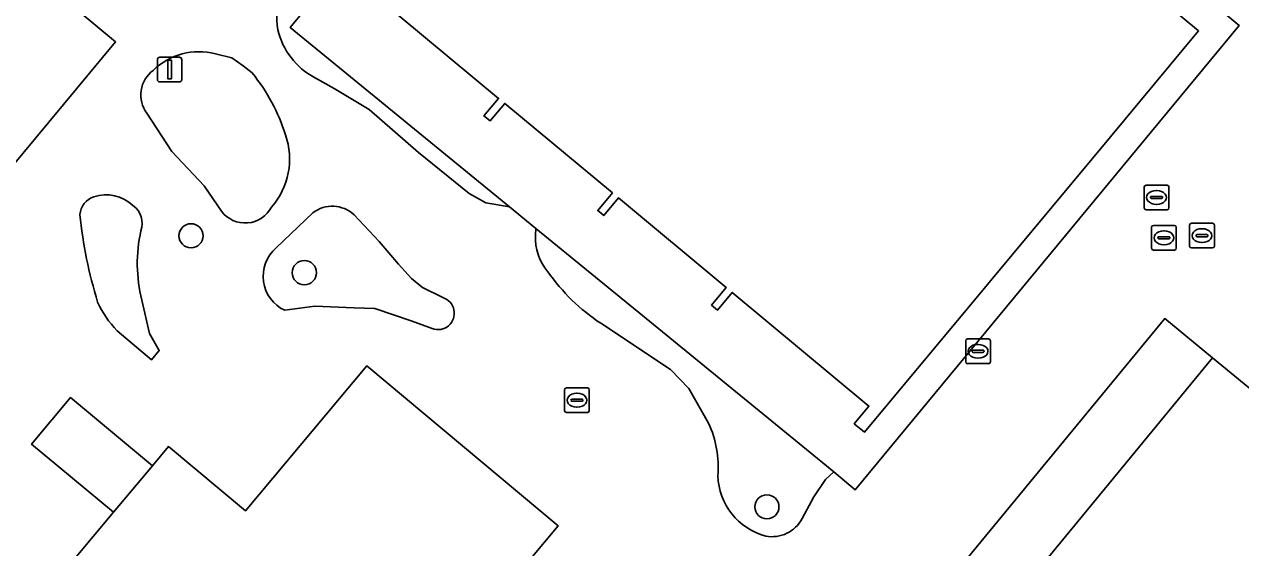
# Model space of a CAD drawing. Extents: x 161772 to 163126, y 383092 to 383917.
# Drawn here: x 162022.82 to 162072.09, y 383291.12 to 383312.33 of the extents above; entities that cross this region are included whole.
import ezdxf

# ---------------------------------------------------------------- set-up
doc = ezdxf.new("R2010")
doc.units = 0
for name, color, linetype in [('IMGEO_Boom', 7, 'Continuous'), ('IMGEO_Erf', 7, 'Continuous'), ('IMGEO_Groenvoorziening', 7, 'Continuous'), ('IMGEO_Kolk', 7, 'Continuous'), ('IMGEO_Lichtmast', 7, 'Continuous'), ('IMGEO_Pand', 7, 'Continuous'), ('IMGEO_Rijbaan_lokaal_open', 7, 'Continuous'), ('IMGEO_Rioolput', 7, 'Continuous')]:
    doc.layers.add(name, color=color, linetype=linetype)

msp = doc.modelspace()

# ---------------------------------------------------------------- linework, layer by layer
at = {"layer": 'IMGEO_Boom'}
for centre in [(162029.577, 383303.756), (162034.167, 383302.262), (162052.904, 383292.773)]:
    msp.add_circle(centre, 0.489, dxfattribs=at)
at = {"layer": 'IMGEO_Erf'}
for points in [[(162035.032, 383313.946), (162033.589, 383312.199), (162042.479, 383304.929), (162043.548, 383304.054), (162047.869, 383300.52), (162048.97, 383299.619), (162055.615, 383294.185), (162056.483, 383293.468), (162072.028, 383312.283), (162049.364, 383331.142)], [(162065.145, 383316.427), (162070.392, 383312.06), (162066.819, 383307.767), (162056.854, 383295.796), (162056.439, 383296.141), (162057.034, 383296.856), (162051.498, 383301.46), (162050.903, 383300.745), (162050.657, 383300.95), (162051.251, 383301.666), (162046.889, 383305.288), (162046.296, 383304.573), (162046.049, 383304.777), (162046.643, 383305.492), (162042.283, 383309.122), (162041.69, 383308.409), (162041.444, 383308.613), (162042.035, 383309.324), (162036.038, 383314.311)], [(162100.456, 383238.097), (162111.993, 383252.292), (162112.228, 383252.578), (162118.339, 383260.004), (162114.439, 383263.213), (162114.338, 383263.296), (162092.847, 383280.981), (162088.992, 383283.992), (162067.794, 383258.294), (162049.772, 383273.051), (162070.949, 383298.816), (162069.017, 383300.403), (162024.178, 383245.963)]]:
    msp.add_lwpolyline(points, dxfattribs=at)
msp.add_lwpolyline([(162028.011, 383294.439), (162024.7, 383297.204), (162023.12, 383295.307), (162026.442, 383292.561)], close=True, dxfattribs=at)
at = {"layer": 'IMGEO_Groenvoorziening'}
for points in [[(162034.575, 383310.172), (162035.375, 383309.727), (162036.79, 383308.876), (162038.794, 383307.136), (162040.846, 383305.465), (162041.519, 383305.093), (162042.479, 383304.929), (162033.589, 383312.199), (162035.032, 383313.946), (162039.678, 383319.519)], [(162032.058, 383310.354), (162031.695, 383310.649), (162031.226, 383310.967), (162030.568, 383311.129)], [(162027.789, 383308.722), (162028.802, 383307.17), (162030.104, 383305.785), (162030.807, 383304.754)], [(162034.514, 383304.689), (162033.028, 383303.262)], [(162037.982, 383302.601), (162037.199, 383303.529), (162036.179, 383304.608)], [(162048.97, 383299.619), (162047.869, 383300.52), (162043.548, 383304.054), (162043.535, 383303.785)], [(162039.776, 383301.251), (162038.95, 383301.665), (162038.501, 383302.03), (162037.982, 383302.601)], [(162026.588, 383299.905), (162027.975, 383298.724), (162028.291, 383299.113), (162027.899, 383299.8), (162027.587, 383301.148)], [(162033.371, 383300.737), (162034.592, 383300.909), (162036.187, 383300.84), (162037.024, 383300.81), (162038.49, 383300.308), (162039.342, 383299.999)], [(162046.176, 383300.21), (162049.005, 383298.333), (162049.743, 383297.573), (162050.54, 383296.163)], [(162054.336, 383292.297), (162054.805, 383293.179), (162055.275, 383293.878), (162055.615, 383294.185), (162048.97, 383299.619)]]:
    msp.add_lwpolyline(points, dxfattribs=at)
for centre, radius, start, end in [((162036.612, 383312.639), 3.559, 140.5165, 188.7139), ((162035.972, 383312.778), 2.957, 193.2596, 241.8), ((162029.897, 383308.558), 2.657, 75.3819, 134.286), ((162028.784, 383309.465), 1.241, 126.6913, 216.744), ((162026.026, 383305.502), 7.741, 17.615, 38.8094), ((162030.599, 383306.868), 2.97, 318.9805, 19.199), ((162025.9, 383304.557), 0.823, 108.3559, 175.8502), ((162026.134, 383303.836), 1.582, 46.3339, 108.1419), ((162026.705, 383304.253), 0.894, 340.7703, 54.3399), ((162031.771, 383305.483), 1.208, 217.0822, 332.1978), ((162035.299, 383303.672), 1.284, 46.7557, 127.674), ((162043.469, 383306.482), 18.485, 185.7894, 197.0169), ((162033.434, 383302.633), 6.033, 167.3002, 194.2488), ((162045.561, 383303.638), 2.031, 175.8394, 221.2615), ((162034.022, 383302.111), 1.521, 130.8242, 244.6473), ((162050.591, 383306.882), 8, 214.9567, 236.5061), ((162029.368, 383302.65), 3.907, 203.8233, 224.6376), ((162039.577, 383300.619), 0.663, 249.2299, 72.5328), ((162046.723, 383294.391), 4.208, 355.1303, 24.901), ((162053.527, 383294.112), 2.612, 181.7143, 255.0662), ((162053.107, 383292.962), 1.398, 259.5677, 331.5659)]:
    msp.add_arc(centre, radius, start, end, dxfattribs=at)
at = {"layer": 'IMGEO_Kolk'}
for p, q in [((162060.957, 383298.649), (162060.957, 383299.501)), ((162061.032, 383299.575), (162061.884, 383299.575)), ((162061.958, 383299.501), (162061.958, 383298.649)), ((162061.216, 383299.069), (162061.216, 383299.081)), ((162061.654, 383299.032), (162061.256, 383299.032)), ((162061.259, 383299.118), (162061.657, 383299.118)), ((162061.445, 383299.355), (162061.47, 383299.355)), ((162061.7, 383299.081), (162061.7, 383299.069)), ((162061.884, 383298.575), (162061.032, 383298.575)), ((162061.468, 383298.795), (162061.443, 383298.795)), ((162044.709, 383296.669), (162044.709, 383297.521)), ((162044.784, 383297.595), (162045.636, 383297.595)), ((162045.71, 383297.521), (162045.71, 383296.669)), ((162044.968, 383297.089), (162044.968, 383297.101)), ((162045.406, 383297.052), (162045.008, 383297.052)), ((162045.011, 383297.138), (162045.409, 383297.138)), ((162045.197, 383297.375), (162045.222, 383297.375)), ((162045.452, 383297.101), (162045.452, 383297.089)), ((162045.636, 383296.595), (162044.784, 383296.595)), ((162045.22, 383296.815), (162045.195, 383296.815))]:
    msp.add_line(p, q, dxfattribs=at)
for points in [[(162060.957, 383298.649), (162060.957, 383299.501)], [(162061.032, 383299.575), (162061.884, 383299.575)], [(162061.958, 383299.501), (162061.958, 383298.649)], [(162061.884, 383298.575), (162061.032, 383298.575)], [(162044.709, 383296.669), (162044.709, 383297.521)], [(162044.784, 383297.595), (162045.636, 383297.595)], [(162045.71, 383297.521), (162045.71, 383296.669)], [(162045.636, 383296.595), (162044.784, 383296.595)]]:
    msp.add_lwpolyline(points, dxfattribs=at)
for centre, radius, start, end in [((162061.034, 383299.499), 0.0765, 91.552, 178.448), ((162061.034, 383299.499), 0.0765, 91.552, 178.448), ((162061.882, 383299.499), 0.0765, 1.552, 88.448), ((162061.882, 383299.499), 0.0765, 1.552, 88.448), ((162061.256, 383299.078), 0.0403, 85.8775, 175.7526), ((162061.253, 383299.068), 0.0366, 178.938, 274.7102), ((162061.657, 383299.075), 0.043, 264.8664, 352.4533), ((162061.661, 383299.08), 0.0386, 1.7309, 96.639), ((162061.034, 383298.651), 0.0765, 181.552, 268.448), ((162061.034, 383298.651), 0.0765, 181.552, 268.448), ((162061.882, 383298.651), 0.0765, 271.552, 358.448), ((162061.882, 383298.651), 0.0765, 271.552, 358.448), ((162044.786, 383297.519), 0.0765, 91.552, 178.448), ((162044.786, 383297.519), 0.0765, 91.552, 178.448), ((162045.634, 383297.519), 0.0765, 1.552, 88.448), ((162045.634, 383297.519), 0.0765, 1.552, 88.448), ((162045.008, 383297.098), 0.0403, 85.8775, 175.7526), ((162045.005, 383297.088), 0.0366, 178.938, 274.7102), ((162045.409, 383297.095), 0.043, 264.8664, 352.4533), ((162045.413, 383297.1), 0.0386, 1.7309, 96.639), ((162044.786, 383296.671), 0.0765, 181.552, 268.448), ((162044.786, 383296.671), 0.0765, 181.552, 268.448), ((162045.634, 383296.671), 0.0765, 271.552, 358.448), ((162045.634, 383296.671), 0.0765, 271.552, 358.448)]:
    msp.add_arc(centre, radius, start, end, dxfattribs=at)
for centre, major_axis, ratio, start_param, end_param in [((162061.444, 383299.075), (-0.387, 0.002), 0.722429, 4.712389, 7.853982), ((162061.469, 383299.075), (-0.39, 0.002), 0.717154, 1.570796, 4.712389), ((162045.196, 383297.095), (-0.387, 0.002), 0.722429, 4.712389, 7.853982), ((162045.221, 383297.095), (-0.39, 0.002), 0.717154, 1.570796, 4.712389)]:
    msp.add_ellipse(centre, major_axis=major_axis, ratio=ratio, start_param=start_param, end_param=end_param, dxfattribs=at)
at = {"layer": 'IMGEO_Lichtmast'}
for p, q in [((162028.214, 383310.092), (162028.214, 383310.892)), ((162028.214, 383310.892), (162028.214, 383310.092)), ((162028.314, 383310.992), (162029.104, 383310.992)), ((162029.104, 383310.992), (162028.314, 383310.992)), ((162029.204, 383310.892), (162029.204, 383310.092)), ((162029.204, 383310.092), (162029.204, 383310.892)), ((162029.104, 383309.992), (162028.314, 383309.992)), ((162028.314, 383309.992), (162029.104, 383309.992))]:
    msp.add_line(p, q, dxfattribs=at)
msp.add_lwpolyline([(162028.634, 383310.867), (162028.784, 383310.867), (162028.784, 383310.117), (162028.634, 383310.117), (162028.634, 383310.867)], dxfattribs=at)
for centre, start, end in [((162028.314, 383310.892), 90, 180), ((162028.314, 383310.892), 90, 180), ((162029.104, 383310.892), 0, 90), ((162029.104, 383310.892), 360, 90), ((162028.314, 383310.092), 180, 270), ((162028.314, 383310.092), 180, 270), ((162029.104, 383310.092), 270, 0), ((162029.104, 383310.092), 270, 0)]:
    msp.add_arc(centre, 0.1, start, end, dxfattribs=at)
at = {"layer": 'IMGEO_Pand'}
for points in [[(162026.521, 383311.615), (162017.506, 383319.099), (161999.317, 383297.187), (162008.327, 383289.709)], [(162044.447, 383292.004), (162036.693, 383298.485), (162031.78, 383292.606), (162028.659, 383295.214), (162028.011, 383294.439), (162026.442, 383292.561), (162023.208, 383288.692), (162023.625, 383288.344), (162037.42, 383276.813), (162037.735, 383277.19), (162040.506, 383280.506), (162042.807, 383283.258), (162039.469, 383286.048)], [(162088.992, 383283.992), (162070.949, 383298.816), (162049.772, 383273.051), (162067.794, 383258.294)]]:
    msp.add_lwpolyline(points, close=True, dxfattribs=at)
msp.add_lwpolyline([(162036.038, 383314.311), (162042.035, 383309.324), (162041.444, 383308.613), (162041.69, 383308.409), (162042.283, 383309.122), (162046.643, 383305.492), (162046.049, 383304.777), (162046.296, 383304.573), (162046.889, 383305.288), (162051.251, 383301.666), (162050.657, 383300.95), (162050.903, 383300.745), (162051.498, 383301.46), (162057.034, 383296.856), (162056.439, 383296.141), (162056.854, 383295.796), (162066.819, 383307.767), (162070.392, 383312.06), (162065.145, 383316.427)], dxfattribs=at)
at = {"layer": 'IMGEO_Rijbaan_lokaal_open'}
for points in [[(162048.587, 383330.208), (162049.364, 383331.142), (162072.028, 383312.283), (162056.483, 383293.468), (162055.615, 383294.185), (162055.275, 383293.878), (162054.805, 383293.179), (162054.336, 383292.297)], [(162030.568, 383311.129), (162031.226, 383310.967), (162031.695, 383310.649), (162032.058, 383310.354)], [(162043.535, 383303.785), (162043.548, 383304.054), (162042.479, 383304.929), (162041.519, 383305.093), (162040.846, 383305.465), (162038.794, 383307.136), (162036.79, 383308.876), (162035.375, 383309.727), (162034.575, 383310.172)], [(162030.807, 383304.754), (162030.104, 383305.785), (162028.802, 383307.17), (162027.789, 383308.722)], [(162033.028, 383303.262), (162034.514, 383304.689)], [(162036.179, 383304.608), (162037.199, 383303.529), (162037.982, 383302.601), (162038.501, 383302.03), (162038.95, 383301.665), (162039.776, 383301.251)], [(162027.587, 383301.148), (162027.899, 383299.8), (162028.291, 383299.113), (162027.975, 383298.724), (162026.588, 383299.905)], [(162034.592, 383300.909), (162033.371, 383300.737)], [(162039.342, 383299.999), (162038.49, 383300.308), (162037.024, 383300.81), (162036.187, 383300.84), (162034.592, 383300.909)], [(161982.816, 383272.991), (162022.186, 383240.601), (162022.991, 383241.58), (162025.594, 383244.804), (162025.005, 383245.286), (162024.178, 383245.963), (162069.017, 383300.403)], [(162069.017, 383300.403), (162070.949, 383298.816), (162088.992, 383283.992), (162092.847, 383280.981), (162114.338, 383263.296), (162114.439, 383263.213), (162118.339, 383260.004), (162112.228, 383252.578), (162111.993, 383252.292), (162100.456, 383238.097)], [(162049.743, 383297.573), (162049.005, 383298.333), (162046.176, 383300.21)], [(162050.54, 383296.163), (162049.743, 383297.573)]]:
    msp.add_lwpolyline(points, dxfattribs=at)
for points in [[(162008.327, 383289.709), (161999.317, 383297.187), (161998.671, 383297.723), (162016.845, 383319.622), (162017.506, 383319.099), (162026.521, 383311.615)], [(162036.693, 383298.485), (162044.447, 383292.004), (162039.469, 383286.048), (162042.807, 383283.258), (162046.073, 383280.556), (162043.805, 383277.783), (162043.65, 383277.905), (162040.506, 383280.506), (162037.735, 383277.19), (162037.42, 383276.813), (162023.625, 383288.344), (162023.208, 383288.692), (162026.442, 383292.561), (162023.12, 383295.307), (162024.7, 383297.204), (162028.011, 383294.439), (162028.659, 383295.214), (162031.78, 383292.606)]]:
    msp.add_lwpolyline(points, close=True, dxfattribs=at)
for centre, radius, start, end in [((162036.612, 383312.639), 3.559, 140.5165, 188.7139), ((162035.972, 383312.778), 2.957, 193.2596, 241.8), ((162029.897, 383308.558), 2.657, 75.3819, 134.286), ((162028.784, 383309.465), 1.241, 126.6913, 216.744), ((162026.026, 383305.502), 7.741, 17.615, 38.8094), ((162030.599, 383306.868), 2.97, 318.9805, 19.199), ((162025.9, 383304.557), 0.823, 108.3559, 175.8502), ((162026.134, 383303.836), 1.582, 46.3339, 108.1419), ((162026.705, 383304.253), 0.894, 340.7703, 54.3399), ((162031.771, 383305.483), 1.208, 217.0822, 332.1978), ((162035.299, 383303.672), 1.284, 46.7557, 127.674), ((162043.469, 383306.482), 18.485, 185.7894, 197.0169), ((162033.434, 383302.633), 6.033, 167.3002, 194.2488), ((162045.561, 383303.638), 2.031, 175.8394, 221.2615), ((162034.022, 383302.111), 1.521, 130.8242, 244.6473), ((162050.591, 383306.882), 8, 214.9567, 236.5061), ((162029.368, 383302.65), 3.907, 203.8233, 224.6376), ((162039.577, 383300.619), 0.663, 249.2299, 72.5328), ((162046.723, 383294.391), 4.208, 355.1303, 24.901), ((162053.527, 383294.112), 2.612, 181.7143, 255.0662), ((162053.107, 383292.962), 1.398, 259.5677, 331.5659)]:
    msp.add_arc(centre, radius, start, end, dxfattribs=at)
at = {"layer": 'IMGEO_Rioolput'}
for p, q in [((162068.261, 383305.809), (162069.113, 383305.809)), ((162068.186, 383304.883), (162068.186, 383305.735)), ((162068.445, 383305.303), (162068.445, 383305.315)), ((162068.488, 383305.352), (162068.886, 383305.352)), ((162068.674, 383305.589), (162068.699, 383305.589)), ((162068.929, 383305.315), (162068.929, 383305.303)), ((162069.187, 383305.735), (162069.187, 383304.883)), ((162068.883, 383305.266), (162068.485, 383305.266)), ((162068.697, 383305.029), (162068.672, 383305.029)), ((162069.113, 383304.809), (162068.261, 383304.809)), ((162068.486, 383303.249), (162068.486, 383304.101)), ((162068.561, 383304.175), (162069.413, 383304.175)), ((162068.974, 383303.955), (162068.999, 383303.955)), ((162069.487, 383304.101), (162069.487, 383303.249)), ((162070.027, 383303.337), (162070.027, 383304.189)), ((162070.102, 383304.263), (162070.954, 383304.263)), ((162070.515, 383304.043), (162070.54, 383304.043)), ((162071.028, 383304.189), (162071.028, 383303.337)), ((162068.745, 383303.669), (162068.745, 383303.681)), ((162069.183, 383303.632), (162068.785, 383303.632)), ((162068.788, 383303.718), (162069.186, 383303.718)), ((162068.997, 383303.395), (162068.972, 383303.395)), ((162069.229, 383303.681), (162069.229, 383303.669)), ((162070.286, 383303.757), (162070.286, 383303.769)), ((162070.724, 383303.72), (162070.326, 383303.72)), ((162070.329, 383303.806), (162070.727, 383303.806)), ((162070.538, 383303.483), (162070.513, 383303.483)), ((162070.77, 383303.769), (162070.77, 383303.757)), ((162069.413, 383303.175), (162068.561, 383303.175)), ((162070.954, 383303.263), (162070.102, 383303.263))]:
    msp.add_line(p, q, dxfattribs=at)
for points in [[(162068.261, 383305.809), (162069.113, 383305.809)], [(162068.186, 383304.883), (162068.186, 383305.735)], [(162069.187, 383305.735), (162069.187, 383304.883)], [(162069.113, 383304.809), (162068.261, 383304.809)], [(162068.486, 383303.249), (162068.486, 383304.101)], [(162068.561, 383304.175), (162069.413, 383304.175)], [(162069.487, 383304.101), (162069.487, 383303.249)], [(162070.027, 383303.337), (162070.027, 383304.189)], [(162070.102, 383304.263), (162070.954, 383304.263)], [(162071.028, 383304.189), (162071.028, 383303.337)], [(162069.413, 383303.175), (162068.561, 383303.175)], [(162070.954, 383303.263), (162070.102, 383303.263)]]:
    msp.add_lwpolyline(points, dxfattribs=at)
for centre, radius, start, end in [((162068.263, 383305.733), 0.0765, 91.552, 178.448), ((162068.263, 383305.733), 0.0765, 91.552, 178.448), ((162069.111, 383305.733), 0.0765, 1.552, 88.448), ((162069.111, 383305.733), 0.0765, 1.552, 88.448), ((162068.485, 383305.312), 0.0403, 85.8775, 175.7526), ((162068.89, 383305.314), 0.0386, 1.7309, 96.639), ((162068.263, 383304.885), 0.0765, 181.552, 268.448), ((162068.263, 383304.885), 0.0765, 181.552, 268.448), ((162068.482, 383305.302), 0.0366, 178.938, 274.7102), ((162068.886, 383305.309), 0.043, 264.8664, 352.4533), ((162069.111, 383304.885), 0.0765, 271.552, 358.448), ((162069.111, 383304.885), 0.0765, 271.552, 358.448), ((162068.563, 383304.099), 0.0765, 91.552, 178.448), ((162068.563, 383304.099), 0.0765, 91.552, 178.448), ((162069.411, 383304.099), 0.0765, 1.552, 88.448), ((162069.411, 383304.099), 0.0765, 1.552, 88.448), ((162070.104, 383304.187), 0.0765, 91.552, 178.448), ((162070.104, 383304.187), 0.0765, 91.552, 178.448), ((162070.952, 383304.187), 0.0765, 1.552, 88.448), ((162070.952, 383304.187), 0.0765, 1.552, 88.448), ((162068.785, 383303.678), 0.0403, 85.8775, 175.7526), ((162068.782, 383303.668), 0.0366, 178.938, 274.7102), ((162069.186, 383303.675), 0.043, 264.8664, 352.4533), ((162069.19, 383303.68), 0.0386, 1.7309, 96.639), ((162070.326, 383303.766), 0.0403, 85.8775, 175.7526), ((162070.323, 383303.756), 0.0366, 178.938, 274.7102), ((162070.727, 383303.763), 0.043, 264.8664, 352.4533), ((162070.731, 383303.768), 0.0386, 1.7309, 96.639), ((162068.563, 383303.251), 0.0765, 181.552, 268.448), ((162068.563, 383303.251), 0.0765, 181.552, 268.448), ((162069.411, 383303.251), 0.0765, 271.552, 358.448), ((162069.411, 383303.251), 0.0765, 271.552, 358.448), ((162070.104, 383303.339), 0.0765, 181.552, 268.448), ((162070.104, 383303.339), 0.0765, 181.552, 268.448), ((162070.952, 383303.339), 0.0765, 271.552, 358.448), ((162070.952, 383303.339), 0.0765, 271.552, 358.448)]:
    msp.add_arc(centre, radius, start, end, dxfattribs=at)
for centre, major_axis, ratio, start_param, end_param in [((162068.673, 383305.309), (-0.387, 0.002), 0.722429, 4.712389, 7.853982), ((162068.698, 383305.309), (-0.39, 0.002), 0.717154, 1.570796, 4.712389), ((162068.973, 383303.675), (-0.387, 0.002), 0.722429, 4.712389, 7.853982), ((162068.998, 383303.675), (-0.39, 0.002), 0.717154, 1.570796, 4.712389), ((162070.514, 383303.763), (-0.387, 0.002), 0.722429, 4.712389, 7.853982), ((162070.539, 383303.763), (-0.39, 0.002), 0.717154, 1.570796, 4.712389)]:
    msp.add_ellipse(centre, major_axis=major_axis, ratio=ratio, start_param=start_param, end_param=end_param, dxfattribs=at)

doc.saveas('drawing.dxf')
